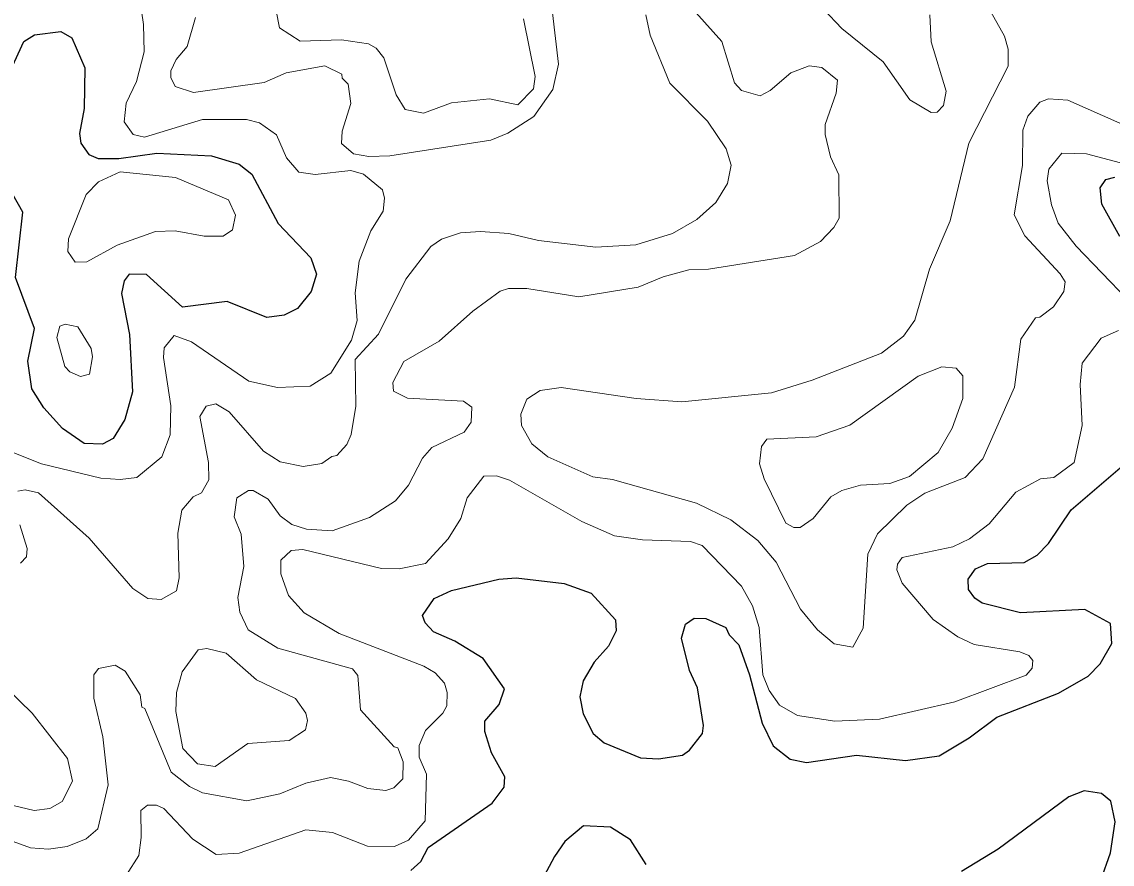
# Model space of a CAD drawing. Extents: x 763.2 to 816.8, y 7896.5 to 7952.7.
# Drawn here: x 786.157 to 788.764, y 7920.69 to 7922.705 of the extents above; entities that cross this region are included whole.
import ezdxf

# ---------------------------------------------------------------- set-up
doc = ezdxf.new("R2010")
doc.units = 0
doc.header["$LTSCALE"] = 0.064
doc.layers.add('1', color=7, linetype='Continuous', lineweight=25)
doc.layers.add('2', color=7, linetype='Continuous', lineweight=13)

msp = doc.modelspace()

# ---------------------------------------------------------------- linework, layer by layer
at = {"layer": '1'}
for points in [[(786.1306, 7922.5895), (786.1616, 7922.6578), (786.1873, 7922.6733), (786.2503, 7922.6812), (786.2764, 7922.6664), (786.3079, 7922.5944), (786.3064, 7922.4975), (786.2951, 7922.4375), (786.2984, 7922.4145), (786.3171, 7922.3871), (786.3394, 7922.3775), (786.3892, 7922.3781), (786.4798, 7922.3906), (786.6104, 7922.3841), (786.677, 7922.3645), (786.7073, 7922.3406), (786.7703, 7922.2222), (786.8483, 7922.1404), (786.8614, 7922.1012), (786.8489, 7922.0597), (786.8165, 7922.0189), (786.7845, 7922.0029), (786.7427, 7921.9978), (786.6482, 7922.0354), (786.5409, 7922.0223), (786.4554, 7922.1006), (786.4133, 7922.101), (786.4018, 7922.0848), (786.3951, 7922.0549), (786.4148, 7921.9567), (786.4213, 7921.8195), (786.4032, 7921.7531), (786.3756, 7921.7078), (786.3497, 7921.6941), (786.3063, 7921.6957), (786.2546, 7921.7323), (786.2095, 7921.781), (786.1811, 7921.827), (786.1717, 7921.8927), (786.1877, 7921.9714), (786.1423, 7922.0932), (786.1594, 7922.2496), (786.1352, 7922.2916)], [(788.7826, 7922.1908), (788.739, 7922.2683), (788.7354, 7922.3076), (788.7489, 7922.3276), (788.7702, 7922.3329)], [(788.6115, 7921.4566), (788.6664, 7921.5376), (788.7945, 7921.6471)], [(788.4199, 7921.3717), (788.4376, 7921.3966), (788.4659, 7921.4092), (788.5538, 7921.4112), (788.5851, 7921.4289), (788.6115, 7921.4566)], [(787.0868, 7920.675), (787.111, 7920.6963), (787.1287, 7920.7295), (787.2818, 7920.8355), (787.3103, 7920.8739), (787.3121, 7920.8985), (787.2803, 7920.956), (787.2638, 7921.0073), (787.2642, 7921.0319), (787.2984, 7921.072), (787.3115, 7921.1093), (787.2605, 7921.1814), (787.192, 7921.2229), (787.1414, 7921.2453), (787.1212, 7921.2671), (787.1152, 7921.2846), (787.1426, 7921.3249), (787.184, 7921.3442), (787.2973, 7921.3713), (787.3392, 7921.3748), (787.4537, 7921.3609), (787.5186, 7921.3377), (787.5767, 7921.274), (787.5781, 7921.2476), (787.5596, 7921.2112), (787.5258, 7921.1727), (787.4996, 7921.1285), (787.4916, 7921.0898), (787.4996, 7921.0497), (787.5228, 7921.002), (787.5491, 7920.98), (787.636, 7920.9442), (787.6791, 7920.9415), (787.7371, 7920.9508), (787.7538, 7920.9622), (787.7844, 7921.0027), (787.787, 7921.0213), (787.7723, 7921.1113), (787.7537, 7921.1532), (787.7347, 7921.2303), (787.7442, 7921.2636), (787.7648, 7921.2779), (787.7927, 7921.2776), (787.8406, 7921.2557), (787.848, 7921.2387), (787.8711, 7921.2147), (787.8969, 7921.1424), (787.9268, 7921.0267), (787.9534, 7920.9725), (787.9942, 7920.9413), (788.0335, 7920.9333), (788.1529, 7920.9508), (788.2702, 7920.9379), (788.3501, 7920.9492), (788.4225, 7920.9916), (788.4879, 7921.0416), (788.636, 7921.0985), (788.7068, 7921.1395), (788.7357, 7921.1686), (788.7629, 7921.2176), (788.7601, 7921.2657), (788.6984, 7921.2993), (788.5447, 7921.2913), (788.4531, 7921.3144), (788.4358, 7921.3264), (788.4206, 7921.3467), (788.4199, 7921.3717)], [(788.7371, 7920.6515), (788.7598, 7920.717), (788.7713, 7920.7907), (788.7612, 7920.8407), (788.7386, 7920.8588), (788.6967, 7920.8653), (788.6605, 7920.851), (788.4915, 7920.7254), (788.4039, 7920.6723)], [(787.6502, 7920.6892), (787.612, 7920.7477), (787.5644, 7920.7784), (787.4997, 7920.7815), (787.4555, 7920.744), (787.4304, 7920.7079), (787.3256, 7920.5112)]]:
    msp.add_lwpolyline(points, dxfattribs=at)
at = {"layer": '2'}
for points in [[(786.4247, 7922.8567), (786.4479, 7922.6983), (786.4495, 7922.6331), (786.4312, 7922.5616), (786.4066, 7922.5101), (786.4016, 7922.4656), (786.4236, 7922.4352), (786.4504, 7922.4285), (786.5891, 7922.471), (786.6942, 7922.4711), (786.7252, 7922.4627), (786.7663, 7922.4342), (786.7899, 7922.3793), (786.8194, 7922.3449), (786.8585, 7922.3397), (786.9439, 7922.3493), (786.9741, 7922.34), (787.0194, 7922.303), (787.0244, 7922.2825), (787.0212, 7922.2516), (786.9917, 7922.2049), (786.9633, 7922.1319), (786.9539, 7922.0561), (786.9588, 7921.9904), (786.9453, 7921.943), (786.8958, 7921.8646), (786.8461, 7921.8335), (786.7683, 7921.8303), (786.7002, 7921.8454), (786.5624, 7921.9394), (786.5214, 7921.9546), (786.4975, 7921.9245), (786.4954, 7921.9016), (786.5134, 7921.7858), (786.5116, 7921.7171), (786.4917, 7921.6644), (786.4322, 7921.6149), (786.3918, 7921.6101), (786.3459, 7921.6133)], [(786.5722, 7922.7149), (786.5525, 7922.6456), (786.526, 7922.6146), (786.5136, 7922.5878), (786.5136, 7922.5716), (786.5238, 7922.5498), (786.5673, 7922.5354), (786.7363, 7922.5599), (786.7889, 7922.5827), (786.8815, 7922.5992), (786.9219, 7922.5798), (786.9229, 7922.5701), (786.9375, 7922.5553), (786.944, 7922.5096), (786.9227, 7922.4432), (786.9211, 7922.4133), (786.9499, 7922.3887), (786.9867, 7922.3825), (787.0367, 7922.3842), (787.2787, 7922.4218), (787.3187, 7922.4383), (787.3816, 7922.4783), (787.4267, 7922.5428), (787.4404, 7922.6035), (787.4256, 7922.726)], [(786.5578, 7920.8754), (786.589, 7920.8606), (786.6949, 7920.841), (786.7741, 7920.8583), (786.8362, 7920.8838), (786.8947, 7920.8967), (786.9381, 7920.8883), (786.9841, 7920.8704), (787.027, 7920.8657), (787.0464, 7920.8727), (787.0677, 7920.8939), (787.0688, 7920.9345), (787.0559, 7920.9682), (787.0477, 7920.9707), (786.9671, 7921.0586), (786.9605, 7921.1409), (786.9476, 7921.1574), (786.7692, 7921.2061), (786.698, 7921.2505), (786.678, 7921.2928), (786.6733, 7921.3276), (786.6876, 7921.402), (786.6814, 7921.4788), (786.6646, 7921.5203), (786.6708, 7921.5662), (786.6993, 7921.5834), (786.7104, 7921.5835), (786.7458, 7921.563), (786.7749, 7921.5229), (786.8026, 7921.5025), (786.8377, 7921.4908), (786.8988, 7921.4869), (786.9886, 7921.519), (787.0502, 7921.5587), (787.0816, 7921.5963), (787.1151, 7921.6608), (787.1371, 7921.6861), (787.2145, 7921.7233), (787.2315, 7921.7473), (787.2327, 7921.7827), (787.2127, 7921.7972), (787.0793, 7921.8046), (787.0461, 7921.8215), (787.0444, 7921.8416), (787.0704, 7921.892), (787.1549, 7921.9409), (787.2351, 7922.0125), (787.3007, 7922.0602), (787.3204, 7922.0668), (787.3647, 7922.0668), (787.4889, 7922.0472), (787.6304, 7922.0701), (787.6901, 7922.0948), (787.7519, 7922.1111), (787.7986, 7922.113), (788.0042, 7922.1454), (788.0669, 7922.1794), (788.0989, 7922.2126), (788.111, 7922.2352), (788.1108, 7922.3385), (788.0907, 7922.3818), (788.0779, 7922.4351), (788.0782, 7922.4594), (788.1039, 7922.5338), (788.1075, 7922.5653), (788.0698, 7922.5957), (788.0394, 7922.5991), (787.996, 7922.5829), (787.9465, 7922.5401), (787.9225, 7922.5279), (787.8778, 7922.5406), (787.8613, 7922.5585), (787.8309, 7922.6575), (787.7687, 7922.7266)], [(787.0229, 7922.6184), (787.0046, 7922.6417), (786.9857, 7922.6519), (786.921, 7922.6618), (786.8226, 7922.6588), (786.7731, 7922.6903), (786.7652, 7922.7307)], [(788.4736, 7922.7285), (788.507, 7922.6704), (788.5156, 7922.6393), (788.5151, 7922.5985), (788.4215, 7922.4146), (788.3768, 7922.229), (788.3273, 7922.1132), (788.2919, 7921.991), (788.2649, 7921.953), (788.2127, 7921.9123), (788.0471, 7921.8479), (787.9492, 7921.817), (787.7355, 7921.7959), (787.6259, 7921.8038), (787.4469, 7921.8302), (787.3967, 7921.8232), (787.3649, 7921.8021), (787.3501, 7921.7661), (787.3517, 7921.7388), (787.3761, 7921.6954), (787.4146, 7921.664), (787.5225, 7921.6166), (787.5692, 7921.61), (787.7703, 7921.5536), (787.8524, 7921.5138), (787.9169, 7921.4637), (787.9604, 7921.4123), (788.0189, 7921.2995), (788.0595, 7921.2506), (788.0994, 7921.2166), (788.1442, 7921.2089), (788.1684, 7921.2541), (788.1799, 7921.4314), (788.203, 7921.4801), (788.273, 7921.5482), (788.3165, 7921.5769), (788.4125, 7921.6146), (788.4552, 7921.6595), (788.5306, 7921.8308), (788.5457, 7921.9457), (788.5804, 7921.997), (788.5913, 7921.9985), (788.624, 7922.023), (788.6483, 7922.0593), (788.6513, 7922.0826), (788.6395, 7922.1022), (788.555, 7922.1929), (788.5301, 7922.2428), (788.5496, 7922.3611), (788.5502, 7922.4455), (788.5626, 7922.4788), (788.5911, 7922.5122), (788.6119, 7922.5204), (788.6579, 7922.5169), (788.7827, 7922.4623)], [(787.6488, 7922.7218), (787.6591, 7922.6727), (787.7066, 7922.5583), (787.7965, 7922.4668), (787.8413, 7922.4005), (787.8527, 7922.3617), (787.8443, 7922.3177), (787.8166, 7922.2724), (787.7712, 7922.2318), (787.7131, 7922.1984), (787.6249, 7922.1712)], [(788.3278, 7922.7211), (788.3311, 7922.6569), (788.3673, 7922.5387), (788.3604, 7922.5042), (788.346, 7922.4882), (788.3312, 7922.4878), (788.2799, 7922.5182), (788.2165, 7922.6086), (788.1175, 7922.6884), (788.0735, 7922.7352)], [(787.3567, 7922.712), (787.3842, 7922.5737), (787.3807, 7922.5447), (787.3432, 7922.5059), (787.2753, 7922.5204)], [(787.2753, 7922.5204), (787.1846, 7922.5108), (787.1176, 7922.4862), (787.0739, 7922.4952), (787.0523, 7922.5297), (787.0229, 7922.6184)], [(788.8009, 7922.0402), (788.6782, 7922.1683), (788.6351, 7922.2234), (788.619, 7922.2673), (788.609, 7922.324), (788.6128, 7922.3521), (788.6434, 7922.3904), (788.7025, 7922.3889), (788.9405, 7922.326)], [(787.2062, 7922.1999), (787.1604, 7922.1848), (787.1353, 7922.1673), (787.075, 7922.0892), (787.0101, 7921.9574), (786.9541, 7921.8972), (786.9555, 7921.7852), (786.9442, 7921.7175), (786.934, 7921.6939), (786.9106, 7921.667), (786.8979, 7921.6653), (786.8742, 7921.6479), (786.8298, 7921.6413), (786.7748, 7921.6521), (786.7349, 7921.6779), (786.6524, 7921.7714), (786.6213, 7921.7906), (786.598, 7921.7851), (786.5826, 7921.7603), (786.6035, 7921.6503), (786.6038, 7921.6092), (786.5863, 7921.5782), (786.5669, 7921.5682), (786.5399, 7921.5369), (786.53, 7921.4817), (786.533, 7921.375), (786.5268, 7921.3439), (786.4905, 7921.3226), (786.4586, 7921.3253), (786.4227, 7921.3493), (786.3183, 7921.4698), (786.1971, 7921.5778), (786.1652, 7921.5848), (786.1471, 7921.5817)], [(787.6249, 7922.1712), (787.5298, 7922.1655), (787.3925, 7922.1817), (787.3213, 7922.1983), (787.2537, 7922.2033), (787.2062, 7922.1999)], [(788.3828, 7921.449), (788.4227, 7921.4678), (788.4696, 7921.5037), (788.5337, 7921.5795), (788.5924, 7921.6114), (788.6242, 7921.6145), (788.6731, 7921.6503), (788.6926, 7921.7392), (788.6877, 7921.8374), (788.6925, 7921.888), (788.7381, 7921.9477), (788.7788, 7921.9666)], [(786.3459, 7921.6133), (786.2043, 7921.6472), (786.0055, 7921.7262), (785.9472, 7921.725), (785.9365, 7921.712), (785.9455, 7921.6575)], [(786.4077, 7920.6646), (786.4365, 7920.7103), (786.4426, 7920.7539), (786.4412, 7920.8183), (786.4577, 7920.8308), (786.4791, 7920.831), (786.4964, 7920.8228), (786.5661, 7920.7492), (786.622, 7920.7128), (786.6768, 7920.7157), (786.8362, 7920.7718), (786.9, 7920.7655), (786.9835, 7920.7326), (787.0478, 7920.7323), (787.0818, 7920.7472), (787.1214, 7920.7936), (787.1248, 7920.9052), (787.1074, 7920.9454), (787.1067, 7920.9734), (787.1224, 7921.0094), (787.164, 7921.0511), (787.1736, 7921.0689), (787.1741, 7921.1008), (787.1674, 7921.123), (787.145, 7921.1477), (787.1185, 7921.1636), (786.9157, 7921.2412), (786.8323, 7921.2912), (786.7945, 7921.3323), (786.7765, 7921.3842), (786.7765, 7921.417), (786.8007, 7921.4404), (786.829, 7921.4423), (787.0171, 7921.3972), (787.059, 7921.3964), (787.1219, 7921.4091), (787.1761, 7921.4676), (787.2071, 7921.517), (787.2221, 7921.5662), (787.2614, 7921.6181), (787.2918, 7921.6183), (787.3231, 7921.6084), (787.4959, 7921.5098), (787.5745, 7921.4755), (787.6409, 7921.4654), (787.7559, 7921.4619), (787.7841, 7921.4518), (787.878, 7921.3546), (787.9038, 7921.3074), (787.9198, 7921.2556), (787.9291, 7921.1426), (787.9436, 7921.1049), (787.9688, 7921.07), (788.0116, 7921.045), (788.101, 7921.0316), (788.2075, 7921.0369), (788.3878, 7921.078), (788.5588, 7921.1416), (788.5726, 7921.1587), (788.5741, 7921.1771), (788.5648, 7921.1887), (788.5434, 7921.1974), (788.4344, 7921.2153), (788.3952, 7921.2337), (788.336, 7921.2748)], [(786.152, 7921.5017), (786.1696, 7921.4447), (786.1682, 7921.4252), (786.154, 7921.4098)], [(788.336, 7921.2748), (788.2621, 7921.3619), (788.2494, 7921.3936), (788.2508, 7921.4076), (788.2616, 7921.423), (788.3828, 7921.449)], [(786.0851, 7920.7624), (786.1776, 7920.7285), (786.2209, 7920.7259), (786.2654, 7920.7322), (786.3111, 7920.7505), (786.339, 7920.7742), (786.3638, 7920.8794), (786.3506, 7920.9944), (786.3294, 7921.0865), (786.3295, 7921.1425), (786.3401, 7921.1582), (786.3806, 7921.1659), (786.4041, 7921.1517)], [(786.4041, 7921.1517), (786.4401, 7921.0951), (786.4443, 7921.0656), (786.4511, 7921.062), (786.5139, 7920.9101), (786.5578, 7920.8754)], [(786.1223, 7921.1088), (786.1821, 7921.0508), (786.2666, 7920.9424), (786.2782, 7920.8887), (786.2533, 7920.8397), (786.2244, 7920.8227), (786.1864, 7920.8182), (786.0109, 7920.8594)]]:
    msp.add_lwpolyline(points, dxfattribs=at)
for points in [[(786.269, 7922.1854), (786.311, 7922.2914), (786.3401, 7922.3218), (786.3925, 7922.3462), (786.5245, 7922.3325), (786.6509, 7922.2786), (786.6679, 7922.242), (786.661, 7922.2068), (786.6383, 7922.192), (786.593, 7922.1918), (786.5233, 7922.2049), (786.4767, 7922.203), (786.3852, 7922.1704), (786.3127, 7922.1306), (786.2846, 7922.1294), (786.267, 7922.1551)], [(786.2406, 7921.9498), (786.2482, 7921.977), (786.261, 7921.9813), (786.2907, 7921.9751), (786.3228, 7921.9233), (786.3259, 7921.9037), (786.3192, 7921.8618), (786.2972, 7921.8566), (786.2717, 7921.8671), (786.2602, 7921.8804)], [(788.3812, 7921.733), (788.4068, 7921.8038), (788.4069, 7921.8579), (788.3914, 7921.876), (788.3568, 7921.8793), (788.3002, 7921.8572), (788.137, 7921.74), (788.0565, 7921.7122), (787.9384, 7921.7066), (787.9259, 7921.689), (787.921, 7921.6473), (787.9319, 7921.6117), (787.9838, 7921.5057), (788.0029, 7921.4953), (788.018, 7921.4951), (788.049, 7921.5169), (788.0913, 7921.5688), (788.1174, 7921.5836), (788.162, 7921.5965), (788.2325, 7921.6002), (788.2798, 7921.6174), (788.3479, 7921.6746)], [(786.5404, 7921.1502), (786.5784, 7921.2025), (786.599, 7921.2057), (786.6455, 7921.1946), (786.7185, 7921.131), (786.8117, 7921.086), (786.8362, 7921.0508), (786.8404, 7921.0338), (786.8354, 7921.0109), (786.7961, 7920.9857), (786.6975, 7920.9788), (786.6194, 7920.9233), (786.5769, 7920.9294), (786.5421, 7920.9665), (786.5251, 7921.0553), (786.5266, 7921.1007)]]:
    msp.add_lwpolyline(points, close=True, dxfattribs=at)

doc.saveas('drawing.dxf')
